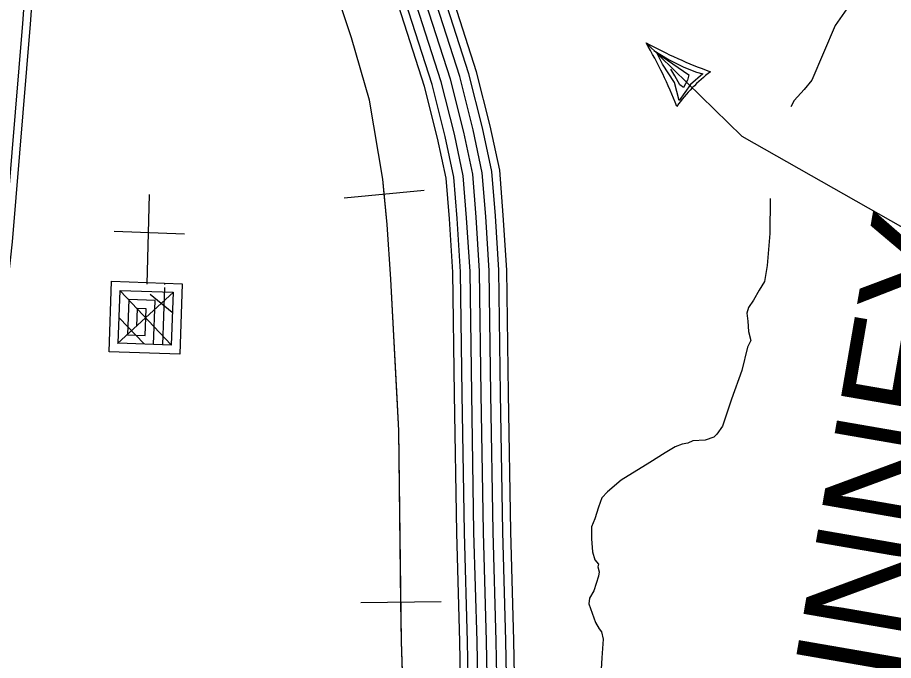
# Model space of a CAD drawing. Extents: x 1551132 to 1791609, y 378168 to 563823.
# Drawn here: x 1673357 to 1676188, y 438041 to 440118 of the extents above; entities that cross this region are included whole.
import ezdxf

# ---------------------------------------------------------------- set-up
doc = ezdxf.new("R2010")
doc.units = 0
for name, color, linetype in [('DESIGN - CONTOURS - Intermediate with optional Text', 7, 'Continuous'), ('DESIGN - ROW - Right-of-Way and Easement Labels', 7, 'Continuous'), ('DESIGN - TRANSPORTATION - Text', 7, 'Continuous'), ('DESIGN - UTILITIES - Cable (Underground) with Text', 7, 'Continuous'), ('SURVEY - CONTROL with Text', 7, 'Continuous'), ('SURVEY - TRANSPORTATION - Roads', 7, 'Continuous')]:
    doc.layers.add(name, color=color, linetype=linetype)

msp = doc.modelspace()

# ---------------------------------------------------------------- linework, layer by layer
at = {"layer": 'DESIGN - CONTOURS - Intermediate with optional Text'}
for p, q in [((1674412.761, 439535.504), (1674671.53, 439560.713)), ((1674466.276, 438228.187), (1674726.253, 438231.195))]:
    msp.add_line(p, q, dxfattribs=at)
for points in [[(1674997.402, 433641.525), (1674725.018, 434953.301), (1674709.427, 435052.295), (1674689.494, 435226.833), (1674674.811, 435505.474), (1674669.528, 435733.913), (1674652.562, 436156.816), (1674637.604, 436747.956), (1674621.355, 437399.215), (1674597.731, 438102.658), (1674589.848, 438783.851), (1674563.657, 439272.981), (1674551.757, 439449.419), (1674537.491, 439595.839), (1674495.134, 439850.396), (1674436.86, 440051.884), (1674347.988, 440319.466), (1674262.806, 440540.314)], [(1674542.141, 439548.104), (1674537.491, 439595.839), (1674495.134, 439850.396), (1674436.86, 440051.884), (1674391.387, 440188.788)], [(1674584.19, 438889.512), (1674563.657, 439272.981), (1674551.757, 439449.419), (1674542.141, 439548.104)], [(1674596.264, 438229.687), (1674589.848, 438783.851), (1674584.19, 438889.521)], [(1674615.622, 437569.978), (1674597.731, 438102.658), (1674596.264, 438229.687)]]:
    msp.add_lwpolyline(points, dxfattribs=at)
at = {"layer": 'DESIGN - ROW - Right-of-Way and Easement Labels'}
for p, q in [((1675413.504, 440011.6), (1675463.336, 439980.866)), ((1675441.07, 439967.099), (1675423.337, 440003.533)), ((1675423.337, 440003.533), (1675527.018, 439932.373)), ((1675463.336, 439980.866), (1675510.16, 439957.582)), ((1675480.128, 439908.481), (1675441.07, 439967.099)), ((1675481.344, 439929.507), (1675468.245, 439951.007)), ((1675510.16, 439957.582), (1675551.568, 439940.982)), ((1675497.486, 439900.522), (1675481.344, 439929.507)), ((1675527.018, 439932.373), (1675522.777, 439915.89)), ((1675571.859, 439936.048), (1675532.626, 439901.781)), ((1675551.568, 439940.982), (1675571.859, 439936.048)), ((1675495.969, 439850.338), (1675480.128, 439908.481)), ((1675532.626, 439901.781), (1675495.969, 439850.338)), ((1675509.585, 439891.706), (1675497.486, 439900.522)), ((1675522.777, 439915.89), (1675509.585, 439891.706))]:
    msp.add_line(p, q, dxfattribs=at)
msp.add_lwpolyline([(1675388.321, 440036.193), (1675698.381, 439734.985), (1676434.472, 439316.608)], dxfattribs=at)
for centre, radius, start, end in [((1676126.188, 441401.831), 1552.251, 241.617708, 250.045486), ((1674194.361, 439331.527), 1386.384, 21.109314, 30.547853), ((1675919.775, 439519.925), 532.298, 127.403397, 144.261794)]:
    msp.add_arc(centre, radius, start, end, dxfattribs=at)
at = {"layer": 'DESIGN - TRANSPORTATION - Text'}
for points in [[(1676135.837, 440355.468), (1676107.33, 440290.9), (1676104.713, 440243.748), (1675999.966, 440091.819), (1675924.026, 439915.006), (1675899.768, 439885.889), (1675867.36, 439850.238), (1675856.344, 439829.337)], [(1675789.828, 439532.946), (1675788.578, 439420.677), (1675779.42, 439316.674), (1675770.845, 439264.714), (1675754.529, 439236.872)], [(1675754.529, 439236.872), (1675736.18, 439205.054), (1675719.905, 439181.22), (1675713.705, 439163.278), (1675717.422, 439137.203), (1675719.038, 439103.143), (1675726.73, 439075.018), (1675716.48, 439053.117), (1675697.639, 438977.257), (1675664.614, 438885.546), (1675643.923, 438823.719), (1675635.64, 438797.785), (1675617.349, 438771.976), (1675607.232, 438762.084), (1675579.125, 438752.401), (1675539.101, 438750.876), (1675523.018, 438743.059), (1675504.968, 438739.267), (1675482.885, 438731.525), (1675450.503, 438712.233)], [(1675450.503, 438712.233), (1675400.654, 438680.249), (1675308.014, 438623.281), (1675263.59, 438585.763), (1675245.366, 438565.954), (1675235.033, 438536.045), (1675222.608, 438498.152), (1675212.325, 438472.243), (1675211.9, 438434.201), (1675215.433, 438392.116), (1675223.141, 438365.991), (1675234.983, 438351.84), (1675232.899, 438343.857), (1675236.716, 438327.79), (1675234.566, 438313.798), (1675220.025, 438265.913), (1675205.758, 438242.062), (1675203.558, 438224.062), (1675224.891, 438163.744), (1675236.674, 438143.585), (1675244.557, 438133.476), (1675250.29, 438109.384), (1675245.624, 438049.366), (1675243.224, 438013.356)]]:
    msp.add_lwpolyline(points, dxfattribs=at)
at = {"layer": 'DESIGN - UTILITIES - Cable (Underground) with Text'}
msp.add_line((1673897.016, 439418.601), (1673669.052, 439426.565), dxfattribs=at)
for points in [[(1673782.92, 439546.553), (1673775.223, 439256.196)], [(1673775.532, 439267.105), (1673775.398, 439262.046), (1673889.368, 439258.039), (1673881.403, 439030.075), (1673653.473, 439038.031), (1673661.437, 439266.003), (1673832.383, 439260.063), (1673832.25, 439256.022)], [(1673831.9, 439245.855), (1673825.435, 439060.567), (1673682.957, 439065.532), (1673688.938, 439236.528), (1673859.884, 439230.538), (1673853.902, 439059.601), (1673796.918, 439061.575), (1673801.891, 439204.053), (1673716.397, 439207.044), (1673712.44, 439093.033), (1673769.417, 439091.059), (1673772.407, 439176.552), (1673743.898, 439177.56), (1673741.916, 439120.534)], [(1673861.642, 439230.538), (1673680.798, 439064.699)], [(1673689.597, 439233.619), (1673852.844, 439061.667)], [(1673785.566, 439224.47), (1673856.493, 439166.52)], [(1673686.564, 439146.234), (1673765.417, 439064.7)]]:
    msp.add_lwpolyline(points, dxfattribs=at)
at = {"layer": 'SURVEY - CONTROL with Text'}
for points in [[(1674883.732, 437542.26), (1674873.191, 438103.125), (1674863.366, 438455.684), (1674856.117, 438902.363), (1674850.559, 439298.965), (1674839.634, 439473.286), (1674828.484, 439611.548), (1674799.319, 439747.935), (1674756.353, 439918.456), (1674606.19, 440386.285), (1674477.477, 440763.478), (1674340.113, 441196.998), (1674302.781, 441307.392), (1674282.248, 441369.335), (1674278.59, 441392.728), (1674278.59, 441419.328), (1674283.173, 441441.346), (1674296.006, 441475.288), (1674318.931, 441511.056), (1674342.222, 441539.465), (1674533.584, 441746.262)], [(1675124.883, 434728.145), (1675104.726, 434896.041), (1675088.268, 435122.664), (1675067.86, 435383.262), (1675043.894, 435703.054), (1675020.453, 436097.806), (1675008.895, 436482.383), (1675004.862, 436806.4), (1674981.063, 437171.651), (1674971.422, 437544.219), (1674960.881, 438105.175), (1674951.064, 438457.618), (1674943.823, 438903.688), (1674938.232, 439302.323), (1674927.132, 439479.553), (1674915.457, 439624.298), (1674884.758, 439767.827), (1674840.726, 439942.598), (1674689.463, 440413.861), (1674560.8, 440790.895), (1674548.533, 440829.613)], [(1675099.509, 434723.778), (1675079.126, 434893.575), (1675062.627, 435120.73), (1675042.219, 435381.304), (1675018.228, 435701.337), (1674994.754, 436096.656), (1674983.188, 436481.833), (1674979.154, 436805.4), (1674955.372, 437170.484), (1674945.714, 437543.644), (1674935.173, 438104.575), (1674925.348, 438457.051), (1674918.107, 438903.304), (1674912.532, 439301.34), (1674901.474, 439477.719), (1674889.958, 439620.565), (1674859.709, 439761.994), (1674815.993, 439935.523), (1674665.047, 440405.777), (1674536.375, 440782.853), (1674528.8, 440806.771)], [(1674952.754, 434698.511), (1674931.055, 434879.316), (1674914.33, 435109.538), (1674893.939, 435369.937), (1674869.848, 435691.37), (1674846.174, 436090.014), (1674834.499, 436478.674), (1674830.5, 436799.641), (1674806.784, 437163.726), (1674797.042, 437540.327), (1674786.501, 438101.1), (1674776.668, 438453.776), (1674769.41, 438901.054), (1674763.886, 439295.64), (1674753.136, 439467.086), (1674742.503, 439598.939), (1674714.845, 439728.268), (1674672.947, 439894.589), (1674523.867, 440359.026), (1674395.103, 440736.377), (1674383.87, 440771.836)], [(1675038.327, 434713.245), (1675017.394, 434887.633), (1675000.803, 435116.064), (1674980.404, 435376.562), (1674956.371, 435697.179), (1674932.814, 436093.889), (1674921.197, 436480.516), (1674917.181, 436802.999), (1674893.423, 437167.667), (1674883.732, 437542.26), (1674873.191, 438103.125), (1674863.366, 438455.684), (1674856.117, 438902.363), (1674850.559, 439298.965), (1674839.634, 439473.286), (1674828.484, 439611.548), (1674799.319, 439747.935), (1674756.353, 439918.456), (1674606.19, 440386.285), (1674477.477, 440763.478), (1674473.643, 440775.57)], [(1675068.918, 434718.512), (1675048.26, 434890.608), (1675031.711, 435118.397), (1675011.311, 435378.929), (1674987.304, 435699.254), (1674963.788, 436095.273), (1674952.188, 436481.174), (1674948.164, 436804.2), (1674924.398, 437169.076), (1674914.723, 437542.952), (1674904.182, 438103.85), (1674894.357, 438456.368), (1674887.116, 438902.829), (1674881.541, 439300.148), (1674870.558, 439475.503), (1674859.217, 439616.056), (1674829.518, 439754.968), (1674786.169, 439926.99), (1674635.623, 440396.027), (1674506.926, 440773.17), (1674501.943, 440788.895)], [(1674977.145, 434702.711), (1674955.662, 434881.691), (1674938.98, 435111.397), (1674918.589, 435371.82), (1674894.514, 435693.02), (1674870.873, 436091.122), (1674859.207, 436479.199), (1674855.207, 436800.599), (1674831.475, 437164.851), (1674821.75, 437540.877), (1674811.209, 438101.675), (1674801.384, 438454.318), (1674794.127, 438901.421), (1674788.585, 439296.59), (1674777.794, 439468.853), (1674767.011, 439602.531), (1674738.928, 439733.876), (1674696.713, 439901.389), (1674547.333, 440366.793), (1674418.578, 440744.102), (1674410.303, 440770.22)], [(1675007.736, 434707.978), (1674986.528, 434884.658), (1674969.896, 435113.73), (1674949.496, 435374.195), (1674925.439, 435695.104), (1674901.839, 436092.506), (1674890.206, 436479.858), (1674886.198, 436801.799), (1674862.449, 437166.259), (1674852.741, 437541.569), (1674842.2, 438102.4), (1674832.375, 438455.001), (1674825.117, 438901.896), (1674819.576, 439297.781), (1674808.71, 439471.069), (1674797.752, 439607.039), (1674769.119, 439740.901), (1674726.537, 439909.922), (1674576.757, 440376.543), (1674448.027, 440753.786), (1674443.277, 440768.786)]]:
    msp.add_lwpolyline(points, dxfattribs=at)
at = {"layer": 'SURVEY - TRANSPORTATION - Roads'}
for points in [[(1672261.062, 441373.909), (1672331.661, 441341.7), (1672375.059, 441326.2), (1672413.175, 441317.541), (1672501.44, 441303.258), (1672692.977, 441275.757), (1672990.753, 441241.198), (1673174.041, 441221.139), (1673268.788, 441201.714), (1673343.37, 441168.888), (1673393.66, 441128.579), (1673412.085, 441094.628), (1673430.06, 441060.468), (1673440.776, 441024.459), (1673452.701, 440976.983), (1673467.125, 440922.107), (1673466.6, 440860.18), (1673427.268, 440497.57), (1673397.952, 440096.735), (1673339.878, 439393.225), (1673287.887, 438930.504), (1673227.063, 438351.314), (1673152.789, 437601.994)], [(1672251.746, 441350.984), (1672322.361, 441318.775), (1672368.143, 441302.424), (1672408.459, 441293.266), (1672497.707, 441278.824), (1672689.794, 441251.248), (1672987.978, 441216.631), (1673170.207, 441196.697), (1673261.239, 441178.03), (1673330.445, 441147.571), (1673374.311, 441112.403), (1673390.294, 441082.969), (1673407.06, 441051.102), (1673416.935, 441017.917), (1673428.768, 440970.833), (1673442.384, 440919.015), (1673441.901, 440861.622), (1673402.652, 440499.804), (1673373.31, 440098.66), (1673315.278, 439395.617), (1673263.312, 438933.171), (1673202.48, 438353.823), (1673128.19, 437604.395)]]:
    msp.add_lwpolyline(points, dxfattribs=at)

# ---------------------------------------------------------------- texts
at = {"layer": 'DESIGN - ROW - Right-of-Way and Easement Labels'}
msp.add_text('FINNEY', height=370.0092, rotation=80.190178, dxfattribs=at).set_placement((1676180.035, 437655.422))

doc.saveas('drawing.dxf')
